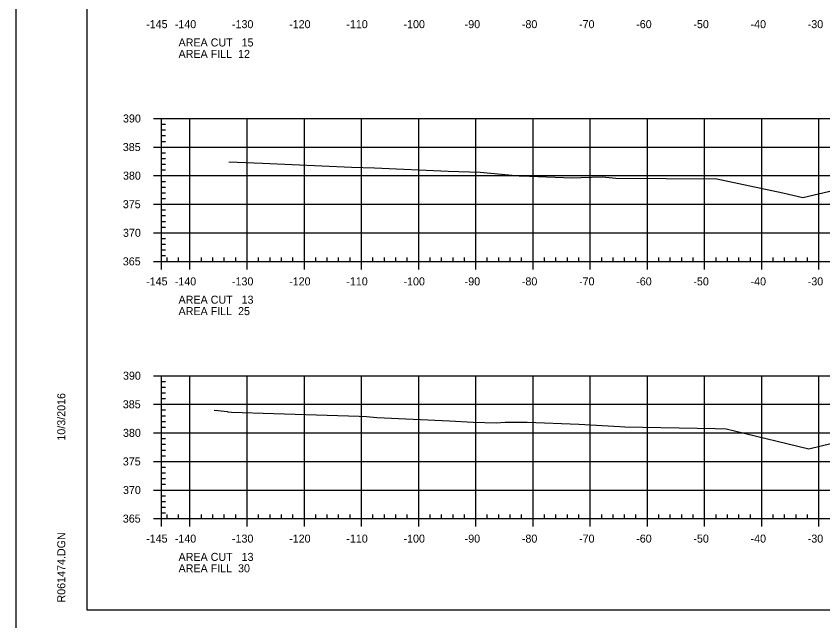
# Model space of a CAD drawing. Extents: x 1359801 to 1362404, y 372415 to 374228.
# Drawn here: x 1361033.3 to 1361174.4, y 372523.4 to 372629.2 of the extents above; entities that cross this region are included whole.
import ezdxf

# ---------------------------------------------------------------- set-up
doc = ezdxf.new("R2010")
doc.units = 0
for name, color, linetype in [('S_DRG_PT_SYM', 7, 'Continuous'), ('S_MAILBOX', 7, 'Continuous'), ('S_PRIMARY_CTL', 7, 'Continuous'), ('S_SHOULDER', 7, 'Continuous'), ('S_UTL_PT_SYM', 7, 'Continuous'), ('S_WATER_UTILITIES', 7, 'Continuous')]:
    doc.layers.add(name, color=color, linetype=linetype)

msp = doc.modelspace()

# ---------------------------------------------------------------- linework, layer by layer
at = {"layer": 'S_DRG_PT_SYM'}
for points in [[(1361070.52, 372603.69), (1361076.41, 372603.43), (1361091.95, 372602.74), (1361095.97, 372602.6), (1361108.87, 372602.05), (1361114.45, 372601.84), (1361121.27, 372601.23), (1361121.98, 372601.22), (1361123.08, 372601.13), (1361130.53, 372600.88), (1361132.09, 372600.93), (1361135.83, 372601.04), (1361138.21, 372600.81), (1361146.97, 372600.75), (1361155.87, 372600.69), (1361167.4, 372598.23), (1361170.89, 372597.44), (1361176.36, 372598.72)], [(1361067.94, 372560.23), (1361068.66, 372560.18), (1361070.22, 372559.97), (1361070.35, 372559.95), (1361070.95, 372559.89), (1361078.35, 372559.62), (1361093.29, 372559.17), (1361094.58, 372559.13), (1361096.37, 372558.94), (1361109.1, 372558.33), (1361113.23, 372558.12), (1361117.26, 372558.02), (1361118.85, 372558.11), (1361122.68, 372558.13), (1361131.69, 372557.77), (1361138.86, 372557.38), (1361139.77, 372557.32), (1361155.58, 372557), (1361157.5, 372556.97), (1361158.94, 372556.63), (1361171.93, 372553.48), (1361186.12, 372556.87)]]:
    msp.add_lwpolyline(points, dxfattribs=at)
at = {"layer": 'S_MAILBOX'}
for p, q in [((1361058.71, 372611.25), (1361348.71, 372611.25)), ((1361058.71, 372586.25), (1361058.71, 372611.25)), ((1361063.71, 372586.25), (1361063.71, 372611.25)), ((1361073.71, 372586.25), (1361073.71, 372611.25)), ((1361083.71, 372586.25), (1361083.71, 372611.25)), ((1361093.71, 372586.25), (1361093.71, 372611.25)), ((1361103.71, 372586.25), (1361103.71, 372611.25)), ((1361113.71, 372586.25), (1361113.71, 372611.25)), ((1361123.71, 372586.25), (1361123.71, 372611.25)), ((1361133.71, 372586.25), (1361133.71, 372611.25)), ((1361143.71, 372586.25), (1361143.71, 372611.25)), ((1361153.71, 372586.25), (1361153.71, 372611.25)), ((1361163.71, 372586.25), (1361163.71, 372611.25)), ((1361173.71, 372586.25), (1361173.71, 372611.25)), ((1361058.71, 372606.25), (1361348.71, 372606.25)), ((1361058.71, 372601.25), (1361348.71, 372601.25)), ((1361058.71, 372596.25), (1361348.71, 372596.25)), ((1361058.71, 372591.25), (1361348.71, 372591.25)), ((1361058.71, 372586.25), (1361348.71, 372586.25)), ((1361058.71, 372566.25), (1361348.71, 372566.25)), ((1361058.71, 372541.25), (1361058.71, 372566.25)), ((1361063.71, 372541.25), (1361063.71, 372566.25)), ((1361073.71, 372541.25), (1361073.71, 372566.25)), ((1361083.71, 372541.25), (1361083.71, 372566.25)), ((1361093.71, 372541.25), (1361093.71, 372566.25)), ((1361103.71, 372541.25), (1361103.71, 372566.25)), ((1361113.71, 372541.25), (1361113.71, 372566.25)), ((1361123.71, 372541.25), (1361123.71, 372566.25)), ((1361133.71, 372541.25), (1361133.71, 372566.25)), ((1361143.71, 372541.25), (1361143.71, 372566.25)), ((1361153.71, 372541.25), (1361153.71, 372566.25)), ((1361163.71, 372541.25), (1361163.71, 372566.25)), ((1361173.71, 372541.25), (1361173.71, 372566.25)), ((1361058.71, 372561.25), (1361348.71, 372561.25)), ((1361058.71, 372556.25), (1361348.71, 372556.25)), ((1361058.71, 372551.25), (1361348.71, 372551.25)), ((1361058.71, 372546.25), (1361348.71, 372546.25)), ((1361058.71, 372541.25), (1361348.71, 372541.25))]:
    msp.add_line(p, q, dxfattribs=at)
at = {"layer": 'S_SHOULDER'}
for points in [[(1361033.3, 372734.6), (1361366.64, 372734.6), (1361366.64, 372521.26), (1361033.3, 372521.26)], [(1361279.63, 372730.71), (1361279.63, 372720.83), (1361315.36, 372720.83), (1361315.36, 372717.91), (1361338.56, 372717.91), (1361338.56, 372693.57), (1361361.89, 372693.57), (1361361.89, 372525.25), (1361045.71, 372525.25), (1361045.71, 372730.71)]]:
    msp.add_lwpolyline(points, close=True, dxfattribs=at)
at = {"layer": 'S_UTL_PT_SYM'}
for p, q in [((1361045.71, 372525.25), (1361045.71, 372730.71)), ((1361045.71, 372525.25), (1361045.71, 372525.25)), ((1361361.89, 372525.25), (1361045.71, 372525.25))]:
    msp.add_line(p, q, dxfattribs=at)
at = {"layer": 'S_WATER_UTILITIES'}
for p, q in [((1361057.31, 372611.25), (1361058.71, 372611.25)), ((1361058.71, 372586.25), (1361058.71, 372611.25)), ((1361058.71, 372610.25), (1361059.41, 372610.25)), ((1361058.71, 372609.25), (1361059.41, 372609.25)), ((1361058.71, 372608.25), (1361059.41, 372608.25)), ((1361057.31, 372606.25), (1361058.71, 372606.25)), ((1361058.71, 372607.25), (1361059.41, 372607.25)), ((1361058.71, 372605.25), (1361059.41, 372605.25)), ((1361058.71, 372604.25), (1361059.41, 372604.25)), ((1361058.71, 372603.25), (1361059.41, 372603.25)), ((1361058.71, 372602.25), (1361059.41, 372602.25)), ((1361057.31, 372601.25), (1361058.71, 372601.25)), ((1361058.71, 372600.25), (1361059.41, 372600.25)), ((1361058.71, 372599.25), (1361059.41, 372599.25)), ((1361058.71, 372598.25), (1361059.41, 372598.25)), ((1361057.31, 372596.25), (1361058.71, 372596.25)), ((1361058.71, 372597.25), (1361059.41, 372597.25)), ((1361058.71, 372595.25), (1361059.41, 372595.25)), ((1361058.71, 372594.25), (1361059.41, 372594.25)), ((1361058.71, 372593.25), (1361059.41, 372593.25)), ((1361058.71, 372592.25), (1361059.41, 372592.25)), ((1361057.31, 372591.25), (1361058.71, 372591.25)), ((1361058.71, 372590.25), (1361059.41, 372590.25)), ((1361058.71, 372589.25), (1361059.41, 372589.25)), ((1361058.71, 372588.25), (1361059.41, 372588.25)), ((1361057.31, 372586.25), (1361058.71, 372586.25)), ((1361058.71, 372587.25), (1361059.41, 372587.25)), ((1361058.71, 372586.25), (1361058.71, 372586.95)), ((1361058.71, 372586.25), (1361348.71, 372586.25)), ((1361058.71, 372584.85), (1361058.71, 372586.25)), ((1361059.71, 372586.25), (1361059.71, 372586.95)), ((1361061.71, 372586.25), (1361061.71, 372586.95)), ((1361063.71, 372584.85), (1361063.71, 372586.25)), ((1361065.71, 372586.25), (1361065.71, 372586.95)), ((1361067.71, 372586.25), (1361067.71, 372586.95)), ((1361069.71, 372586.25), (1361069.71, 372586.95)), ((1361071.71, 372586.25), (1361071.71, 372586.95)), ((1361073.71, 372584.85), (1361073.71, 372586.25)), ((1361075.71, 372586.25), (1361075.71, 372586.95)), ((1361077.71, 372586.25), (1361077.71, 372586.95)), ((1361079.71, 372586.25), (1361079.71, 372586.95)), ((1361081.71, 372586.25), (1361081.71, 372586.95)), ((1361083.71, 372584.85), (1361083.71, 372586.25)), ((1361085.71, 372586.25), (1361085.71, 372586.95)), ((1361087.71, 372586.25), (1361087.71, 372586.95)), ((1361089.71, 372586.25), (1361089.71, 372586.95)), ((1361091.71, 372586.25), (1361091.71, 372586.95)), ((1361093.71, 372584.85), (1361093.71, 372586.25)), ((1361095.71, 372586.25), (1361095.71, 372586.95)), ((1361097.71, 372586.25), (1361097.71, 372586.95)), ((1361099.71, 372586.25), (1361099.71, 372586.95)), ((1361101.71, 372586.25), (1361101.71, 372586.95)), ((1361103.71, 372584.85), (1361103.71, 372586.25)), ((1361105.71, 372586.25), (1361105.71, 372586.95)), ((1361107.71, 372586.25), (1361107.71, 372586.95)), ((1361109.71, 372586.25), (1361109.71, 372586.95)), ((1361111.71, 372586.25), (1361111.71, 372586.95)), ((1361113.71, 372584.85), (1361113.71, 372586.25)), ((1361115.71, 372586.25), (1361115.71, 372586.95)), ((1361117.71, 372586.25), (1361117.71, 372586.95)), ((1361119.71, 372586.25), (1361119.71, 372586.95)), ((1361121.71, 372586.25), (1361121.71, 372586.95)), ((1361123.71, 372584.85), (1361123.71, 372586.25)), ((1361125.71, 372586.25), (1361125.71, 372586.95)), ((1361127.71, 372586.25), (1361127.71, 372586.95)), ((1361129.71, 372586.25), (1361129.71, 372586.95)), ((1361131.71, 372586.25), (1361131.71, 372586.95)), ((1361133.71, 372584.85), (1361133.71, 372586.25)), ((1361135.71, 372586.25), (1361135.71, 372586.95)), ((1361137.71, 372586.25), (1361137.71, 372586.95)), ((1361139.71, 372586.25), (1361139.71, 372586.95)), ((1361141.71, 372586.25), (1361141.71, 372586.95)), ((1361143.71, 372584.85), (1361143.71, 372586.25)), ((1361145.71, 372586.25), (1361145.71, 372586.95)), ((1361147.71, 372586.25), (1361147.71, 372586.95)), ((1361149.71, 372586.25), (1361149.71, 372586.95)), ((1361151.71, 372586.25), (1361151.71, 372586.95)), ((1361153.71, 372584.85), (1361153.71, 372586.25)), ((1361155.71, 372586.25), (1361155.71, 372586.95)), ((1361157.71, 372586.25), (1361157.71, 372586.95)), ((1361159.71, 372586.25), (1361159.71, 372586.95)), ((1361161.71, 372586.25), (1361161.71, 372586.95)), ((1361163.71, 372584.85), (1361163.71, 372586.25)), ((1361165.71, 372586.25), (1361165.71, 372586.95)), ((1361167.71, 372586.25), (1361167.71, 372586.95)), ((1361169.71, 372586.25), (1361169.71, 372586.95)), ((1361171.71, 372586.25), (1361171.71, 372586.95)), ((1361173.71, 372584.85), (1361173.71, 372586.25)), ((1361057.31, 372566.25), (1361058.71, 372566.25)), ((1361058.71, 372541.25), (1361058.71, 372566.25)), ((1361058.71, 372565.25), (1361059.41, 372565.25)), ((1361058.71, 372564.25), (1361059.41, 372564.25)), ((1361058.71, 372563.25), (1361059.41, 372563.25)), ((1361058.71, 372562.25), (1361059.41, 372562.25)), ((1361057.31, 372561.25), (1361058.71, 372561.25)), ((1361058.71, 372560.25), (1361059.41, 372560.25)), ((1361058.71, 372559.25), (1361059.41, 372559.25)), ((1361058.71, 372558.25), (1361059.41, 372558.25)), ((1361058.71, 372557.25), (1361059.41, 372557.25)), ((1361057.31, 372556.25), (1361058.71, 372556.25)), ((1361058.71, 372555.25), (1361059.41, 372555.25)), ((1361058.71, 372554.25), (1361059.41, 372554.25)), ((1361058.71, 372553.25), (1361059.41, 372553.25)), ((1361057.31, 372551.25), (1361058.71, 372551.25)), ((1361058.71, 372552.25), (1361059.41, 372552.25)), ((1361058.71, 372550.25), (1361059.41, 372550.25)), ((1361058.71, 372549.25), (1361059.41, 372549.25)), ((1361058.71, 372548.25), (1361059.41, 372548.25)), ((1361058.71, 372547.25), (1361059.41, 372547.25)), ((1361057.31, 372546.25), (1361058.71, 372546.25)), ((1361058.71, 372545.25), (1361059.41, 372545.25)), ((1361058.71, 372544.25), (1361059.41, 372544.25)), ((1361058.71, 372543.25), (1361059.41, 372543.25)), ((1361057.31, 372541.25), (1361058.71, 372541.25)), ((1361058.71, 372542.25), (1361059.41, 372542.25)), ((1361058.71, 372541.25), (1361058.71, 372541.95)), ((1361058.71, 372541.25), (1361348.71, 372541.25)), ((1361058.71, 372539.85), (1361058.71, 372541.25)), ((1361059.71, 372541.25), (1361059.71, 372541.95)), ((1361061.71, 372541.25), (1361061.71, 372541.95)), ((1361063.71, 372539.85), (1361063.71, 372541.25)), ((1361065.71, 372541.25), (1361065.71, 372541.95)), ((1361067.71, 372541.25), (1361067.71, 372541.95)), ((1361069.71, 372541.25), (1361069.71, 372541.95)), ((1361071.71, 372541.25), (1361071.71, 372541.95)), ((1361073.71, 372539.85), (1361073.71, 372541.25)), ((1361075.71, 372541.25), (1361075.71, 372541.95)), ((1361077.71, 372541.25), (1361077.71, 372541.95)), ((1361079.71, 372541.25), (1361079.71, 372541.95)), ((1361081.71, 372541.25), (1361081.71, 372541.95)), ((1361083.71, 372539.85), (1361083.71, 372541.25)), ((1361085.71, 372541.25), (1361085.71, 372541.95)), ((1361087.71, 372541.25), (1361087.71, 372541.95)), ((1361089.71, 372541.25), (1361089.71, 372541.95)), ((1361091.71, 372541.25), (1361091.71, 372541.95)), ((1361093.71, 372539.85), (1361093.71, 372541.25)), ((1361095.71, 372541.25), (1361095.71, 372541.95)), ((1361097.71, 372541.25), (1361097.71, 372541.95)), ((1361099.71, 372541.25), (1361099.71, 372541.95)), ((1361101.71, 372541.25), (1361101.71, 372541.95)), ((1361103.71, 372539.85), (1361103.71, 372541.25)), ((1361105.71, 372541.25), (1361105.71, 372541.95)), ((1361107.71, 372541.25), (1361107.71, 372541.95)), ((1361109.71, 372541.25), (1361109.71, 372541.95)), ((1361111.71, 372541.25), (1361111.71, 372541.95)), ((1361113.71, 372539.85), (1361113.71, 372541.25)), ((1361115.71, 372541.25), (1361115.71, 372541.95)), ((1361117.71, 372541.25), (1361117.71, 372541.95)), ((1361119.71, 372541.25), (1361119.71, 372541.95)), ((1361121.71, 372541.25), (1361121.71, 372541.95)), ((1361123.71, 372539.85), (1361123.71, 372541.25)), ((1361125.71, 372541.25), (1361125.71, 372541.95)), ((1361127.71, 372541.25), (1361127.71, 372541.95)), ((1361129.71, 372541.25), (1361129.71, 372541.95)), ((1361131.71, 372541.25), (1361131.71, 372541.95)), ((1361133.71, 372539.85), (1361133.71, 372541.25)), ((1361135.71, 372541.25), (1361135.71, 372541.95)), ((1361137.71, 372541.25), (1361137.71, 372541.95)), ((1361139.71, 372541.25), (1361139.71, 372541.95)), ((1361141.71, 372541.25), (1361141.71, 372541.95)), ((1361143.71, 372539.85), (1361143.71, 372541.25)), ((1361145.71, 372541.25), (1361145.71, 372541.95)), ((1361147.71, 372541.25), (1361147.71, 372541.95)), ((1361149.71, 372541.25), (1361149.71, 372541.95)), ((1361151.71, 372541.25), (1361151.71, 372541.95)), ((1361153.71, 372539.85), (1361153.71, 372541.25)), ((1361155.71, 372541.25), (1361155.71, 372541.95)), ((1361157.71, 372541.25), (1361157.71, 372541.95)), ((1361159.71, 372541.25), (1361159.71, 372541.95)), ((1361161.71, 372541.25), (1361161.71, 372541.95)), ((1361163.71, 372539.85), (1361163.71, 372541.25)), ((1361165.71, 372541.25), (1361165.71, 372541.95)), ((1361167.71, 372541.25), (1361167.71, 372541.95)), ((1361169.71, 372541.25), (1361169.71, 372541.95)), ((1361171.71, 372541.25), (1361171.71, 372541.95)), ((1361173.71, 372539.85), (1361173.71, 372541.25))]:
    msp.add_line(p, q, dxfattribs=at)

# ---------------------------------------------------------------- texts
at = {"layer": 'S_PRIMARY_CTL'}
for s, p in [('-145', (1361056.04, 372627.05)), ('-140', (1361061.05, 372627.05)), ('-130', (1361071.05, 372627.05)), ('-120', (1361081.05, 372627.05)), ('-110', (1361091.05, 372627.05)), ('-100', (1361101.05, 372627.05)), ('-90', (1361111.75, 372627.05)), ('-80', (1361121.75, 372627.05)), ('-70', (1361131.75, 372627.05)), ('-60', (1361141.75, 372627.05)), ('-50', (1361151.75, 372627.05)), ('-40', (1361161.75, 372627.05)), ('-30', (1361171.75, 372627.05)), ('AREA CUT   15', (1361061.71, 372623.85)), ('AREA FILL  12', (1361061.71, 372621.85)), ('390', (1361051.99, 372610.55)), ('385', (1361051.96, 372605.55)), ('380', (1361051.99, 372600.55)), ('375', (1361051.96, 372595.55)), ('370', (1361051.99, 372590.55)), ('365', (1361051.96, 372585.55)), ('-145', (1361056.04, 372582.05)), ('-140', (1361061.05, 372582.05)), ('-130', (1361071.05, 372582.05)), ('-120', (1361081.05, 372582.05)), ('-110', (1361091.05, 372582.05)), ('-100', (1361101.05, 372582.05)), ('-90', (1361111.75, 372582.05)), ('-80', (1361121.75, 372582.05)), ('-70', (1361131.75, 372582.05)), ('-60', (1361141.75, 372582.05)), ('-50', (1361151.75, 372582.05)), ('-40', (1361161.75, 372582.05)), ('-30', (1361171.75, 372582.05)), ('AREA CUT   13', (1361061.71, 372578.85)), ('AREA FILL  25', (1361061.71, 372576.85)), ('390', (1361051.99, 372565.55)), ('385', (1361051.96, 372560.55)), ('380', (1361051.99, 372555.55)), ('375', (1361051.96, 372550.55)), ('370', (1361051.99, 372545.55)), ('365', (1361051.96, 372540.55)), ('-145', (1361056.04, 372537.05)), ('-140', (1361061.05, 372537.05)), ('-130', (1361071.05, 372537.05)), ('-120', (1361081.05, 372537.05)), ('-110', (1361091.05, 372537.05)), ('-100', (1361101.05, 372537.05)), ('-90', (1361111.75, 372537.05)), ('-80', (1361121.75, 372537.05)), ('-70', (1361131.75, 372537.05)), ('-60', (1361141.75, 372537.05)), ('-50', (1361151.75, 372537.05)), ('-40', (1361161.75, 372537.05)), ('-30', (1361171.75, 372537.05)), ('AREA CUT   13', (1361061.71, 372533.85)), ('AREA FILL  30', (1361061.71, 372531.85))]:
    msp.add_text(s, height=1.4, dxfattribs=at).set_placement(p)
at = {"layer": 'S_UTL_PT_SYM'}
for s, p in [('10/3/2016', (1361041.9, 372554.89)), ('R061474.DGN', (1361041.9, 372526.57))]:
    msp.add_text(s, height=1.4, rotation=90, dxfattribs=at).set_placement(p)

doc.saveas('drawing.dxf')
